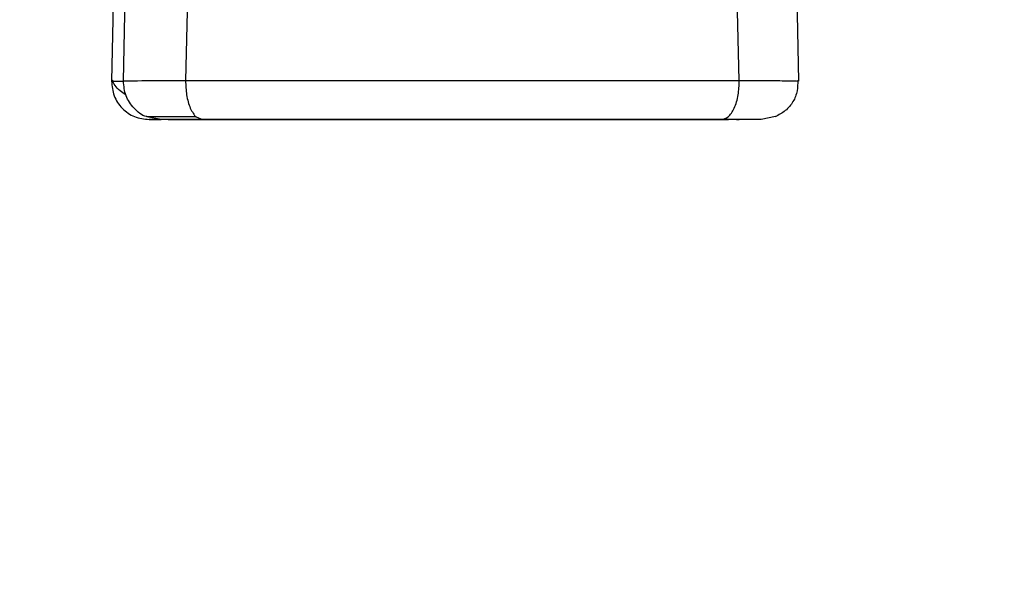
# Model space of a CAD drawing. Header units: inches. Extents: x 170 to 288, y 234 to 248.
# Tile 327 of 480: x 234.8067 to 234.841, y 243.812 to 243.8312. Entities that reach past the tile are written whole.
import ezdxf

# ---------------------------------------------------------------- set-up
doc = ezdxf.new("R2010")
doc.units = ezdxf.units.IN
doc.header["$LTSCALE"] = 0.25
doc.header["$MEASUREMENT"] = 0
doc.layers.add('ANNOTATIONS', color=1, linetype='Continuous')
doc.layers.add('STANDARD Z GUIDE MOTOR LH', color=7, linetype='Continuous')
doc.styles.add('ARIAL', font='arial.ttf', dxfattribs={"height": 0.09375})
doc.dimstyles.new('STANDARD$0', dxfattribs={"dimtxt": 0.09375, "dimasz": 0.09375, "dimexe": 0.03125, "dimexo": 0.046875, "dimgap": 0.09, "dimtad": 0, "dimtih": 1, "dimtoh": 1, "dimdec": 4, "dimzin": 0, "dimdsep": 46, "dimtxsty": 'ARIAL', "dimcen": 0.09, "dimadec": 0, "dimazin": 0, "dimtfac": 1, "dimtdec": 4, "dimtofl": 0, "dimtmove": 0, "dimatfit": 1, "dimfxl": 1, "dimtolj": 1, "dimtzin": 0, "dimarcsym": 0})

# ---------------------------------------------------------------- blocks, each defined once
blk = doc.blocks.new('*D51')
at = {"layer": 'ANNOTATIONS', "color": 0, "lineweight": -2, "transparency": 16777216}
for p, q in [((234.124623, 244.143778), (235.83956, 244.143778)), ((235.80831, 244.050028), (235.80831, 242.280117)), ((235.80831, 240.233194), (235.80831, 242.003105)), ((234.530873, 240.139444), (235.83956, 240.139444))]:
    blk.add_line(p, q, dxfattribs=at)
at = {"layer": 'ANNOTATIONS', "color": 0, "transparency": 16777216}
for points in [[(235.792685, 244.050028), (235.823935, 244.050028), (235.80831, 244.143778)], [(235.792685, 240.233194), (235.823935, 240.233194), (235.80831, 240.139444)]]:
    blk.add_solid(points, dxfattribs=at)
at = {"layer": 'defpoints', "color": 0, "transparency": 16777216}
for p in [(234.077748, 244.143778), (235.80831, 244.143778), (234.483998, 240.139444)]:
    blk.add_point(p, dxfattribs=at)
at = {"layer": 'ANNOTATIONS', "color": 0, "transparency": 16777216, "insert": (235.80831, 242.141611), "char_height": 0.09375, "attachment_point": 5, "style": 'ARIAL'}
blk.add_mtext('\\A1;OPENING HEIGHT', dxfattribs=at)

msp = doc.modelspace()

# ---------------------------------------------------------------- linework, layer by layer
at = {"layer": 'STANDARD Z GUIDE MOTOR LH'}
for p, q in [((234.810313, 243.829103), (234.812678, 243.937195)), ((234.815066, 243.937238), (234.812482, 243.829118)), ((234.8318, 243.829117), (234.829145, 243.937237)), ((234.831434, 243.937195), (234.833874, 243.829103)), ((234.80996, 243.831788), (234.8099, 243.829102)), ((234.809951, 243.829105), (234.8099, 243.829102)), ((234.8099, 243.829102), (234.810313, 243.829103)), ((234.833803, 243.829107), (234.833874, 243.829103)), ((234.811625, 243.827761), (234.811135, 243.82786)), ((234.81285, 243.827857), (234.813071, 243.827761)), ((234.833061, 243.827862), (234.832562, 243.827761)), ((234.811212, 243.827761), (234.811625, 243.827761)), ((234.811876, 243.827761), (234.812244, 243.827761)), ((234.811976, 243.827761), (234.811876, 243.827761)), ((234.831897, 243.827761), (234.831529, 243.827761)), ((234.831707, 243.827761), (234.831798, 243.827761)), ((234.832562, 243.827761), (234.832148, 243.827761))]:
    msp.add_line(p, q, dxfattribs=at)
for points, knots in [([(234.8099, 243.829102), (234.809916, 243.828928), (234.809949, 243.828578), (234.810251, 243.828134), (234.810688, 243.827822), (234.811037, 243.827781), (234.811212, 243.827761)], [0, 0, 0, 0, 0.249997, 0.5000097, 0.7499942, 1, 1, 1, 1]), ([(234.810399, 243.828623), (234.810326, 243.828669), (234.810052, 243.82884), (234.809983, 243.829008), (234.809933, 243.829131)], [0, 0, 0, 0, 0.266404, 1, 1, 1, 1]), ([(234.810313, 243.829103), (234.810349, 243.829106), (234.810421, 243.829112), (234.810908, 243.829117), (234.811593, 243.829119), (234.812189, 243.829118), (234.812482, 243.829118)], [0, 0, 0, 0, 0.26199, 0.516015, 0.762044, 1, 1, 1, 1]), ([(234.811135, 243.82786), (234.811129, 243.827861), (234.810953, 243.827896), (234.810668, 243.828146), (234.810362, 243.828576), (234.810329, 243.828927), (234.810313, 243.829103)], [0, 0, 0, 0, 0.012349, 0.341582, 0.670786, 1, 1, 1, 1]), ([(234.812482, 243.829118), (234.81403, 243.829118), (234.817126, 243.829117), (234.822176, 243.829117), (234.827211, 243.829117), (234.830271, 243.829117), (234.8318, 243.829117)], [0, 0, 0, 0, 0.250008, 0.5, 0.74999, 1, 1, 1, 1]), ([(234.812482, 243.829118), (234.812488, 243.828949), (234.812496, 243.828689), (234.812568, 243.828373), (234.812644, 243.828153), (234.812741, 243.827984), (234.812811, 243.827875), (234.81285, 243.827857), (234.81285, 243.827857)], [0, 0, 0, 0, 0.313917, 0.483425, 0.65678, 0.830036, 0.999552, 1, 1, 1, 1]), ([(234.83118, 243.827761), (234.831259, 243.827779), (234.831382, 243.827808), (234.831529, 243.827977), (234.831629, 243.828154), (234.83171, 243.828372), (234.831785, 243.828688), (234.831794, 243.828948), (234.8318, 243.829117)], [0, 0, 0, 0, 0.238852, 0.368005, 0.499893, 0.631888, 0.760955, 1, 1, 1, 1]), ([(234.8318, 243.829117), (234.832089, 243.829118), (234.832676, 243.829119), (234.833331, 243.829116), (234.833738, 243.829112), (234.833786, 243.829108), (234.833803, 243.829107)], [0, 0, 0, 0, 0.272689, 0.554678, 0.845888, 1, 1, 1, 1]), ([(234.833841, 243.829131), (234.833841, 243.829006), (234.833843, 243.828748), (234.833691, 243.828375), (234.833429, 243.828051), (234.833181, 243.827922), (234.833058, 243.827858)], [0, 0, 0, 0, 0.235849, 0.488116, 0.746863, 1, 1, 1, 1]), ([(234.81285, 243.827857), (234.812607, 243.827857), (234.81212, 243.827857), (234.81158, 243.827857), (234.811213, 243.827857), (234.811161, 243.827857), (234.811135, 243.827857)], [0, 0, 0, 0, 0.249994, 0.500004, 0.750095, 1, 1, 1, 1]), ([(234.812593, 243.827761), (234.812392, 243.827761), (234.811989, 243.827761), (234.811549, 243.827761), (234.811258, 243.827761), (234.811227, 243.827761), (234.811212, 243.827761)], [0, 0, 0, 0, 0.249975, 0.499956, 0.750035, 1, 1, 1, 1]), ([(234.813071, 243.827761), (234.812866, 243.827761), (234.812456, 243.827761), (234.812, 243.827761), (234.811691, 243.827761), (234.811647, 243.827761), (234.811625, 243.827761)], [0, 0, 0, 0, 0.249998, 0.500022, 0.750081, 1, 1, 1, 1]), ([(234.81235, 243.827761), (234.812246, 243.827761), (234.812019, 243.827761), (234.811991, 243.827761), (234.811976, 243.827761)], [0, 0, 0, 0, 0.458401, 1, 1, 1, 1]), ([(234.812244, 243.827761), (234.812294, 243.827761), (234.812392, 243.827761), (234.81307, 243.827761), (234.814019, 243.827761), (234.814827, 243.827761), (234.815224, 243.827761)], [0, 0, 0, 0, 0.261138, 0.51491, 0.76121, 1, 1, 1, 1]), ([(234.830702, 243.827761), (234.829251, 243.827761), (234.826349, 243.827761), (234.821615, 243.827761), (234.816895, 243.827761), (234.814027, 243.827761), (234.812593, 243.827761)], [0, 0, 0, 0, 0.2500069, 0.4999979, 0.7499908, 1, 1, 1, 1]), ([(234.814739, 243.827761), (234.814354, 243.827761), (234.81357, 243.827761), (234.812843, 243.827761), (234.812623, 243.827761), (234.812593, 243.827761)], [0, 0, 0, 0, 0.455583, 0.925479, 1, 1, 1, 1]), ([(234.813071, 243.827761), (234.814522, 243.827761), (234.817424, 243.827761), (234.822158, 243.827761), (234.826878, 243.827761), (234.829746, 243.827761), (234.83118, 243.827761)], [0, 0, 0, 0, 0.250007, 0.500003, 0.749996, 1, 1, 1, 1]), ([(234.828549, 243.827761), (234.827423, 243.827761), (234.825172, 243.827761), (234.821625, 243.827761), (234.818086, 243.827761), (234.815855, 243.827761), (234.814739, 243.827761)], [0, 0, 0, 0, 0.249987, 0.500001, 0.750012, 1, 1, 1, 1]), ([(234.815224, 243.827761), (234.81635, 243.827761), (234.818601, 243.827761), (234.822148, 243.827761), (234.825687, 243.827761), (234.827918, 243.827761), (234.829034, 243.827761)], [0, 0, 0, 0, 0.249987, 0.5, 0.750007, 1, 1, 1, 1]), ([(234.831529, 243.827761), (234.831479, 243.827761), (234.831381, 243.827761), (234.830703, 243.827761), (234.829755, 243.827761), (234.828947, 243.827761), (234.828549, 243.827761)], [0, 0, 0, 0, 0.261149, 0.514887, 0.761228, 1, 1, 1, 1]), ([(234.829034, 243.827761), (234.829423, 243.827761), (234.830213, 243.827761), (234.831041, 243.827761), (234.831321, 243.827761), (234.831424, 243.827761)], [0, 0, 0, 0, 0.381376, 0.774781, 1, 1, 1, 1]), ([(234.832148, 243.827761), (234.832126, 243.827761), (234.832082, 243.827761), (234.831773, 243.827761), (234.831317, 243.827761), (234.830907, 243.827761), (234.830702, 243.827761)], [0, 0, 0, 0, 0.249998, 0.500038, 0.750031, 1, 1, 1, 1]), ([(234.832562, 243.827761), (234.832546, 243.827761), (234.832515, 243.827761), (234.832224, 243.827761), (234.831784, 243.827761), (234.831381, 243.827761), (234.83118, 243.827761)], [0, 0, 0, 0, 0.249943, 0.500001, 0.750046, 1, 1, 1, 1])]:
    msp.add_open_spline(points, degree=3, knots=knots, dxfattribs=at)

# ---------------------------------------------------------------- dimensions: what is measured, and where the dimension line sits
at = {"layer": 'ANNOTATIONS'}
dim = msp.add_linear_dim(base=(235.80831, 244.143778), p1=(234.483998, 240.139444), p2=(234.077748, 244.143778), angle=90, text='OPENING HEIGHT', dimstyle='STANDARD$0', dxfattribs=at)
dim.commit()
dim.dimension.update_dxf_attribs({"geometry": '*D51', "text_midpoint": (235.80831, 242.141611)})

doc.saveas('drawing.dxf')
